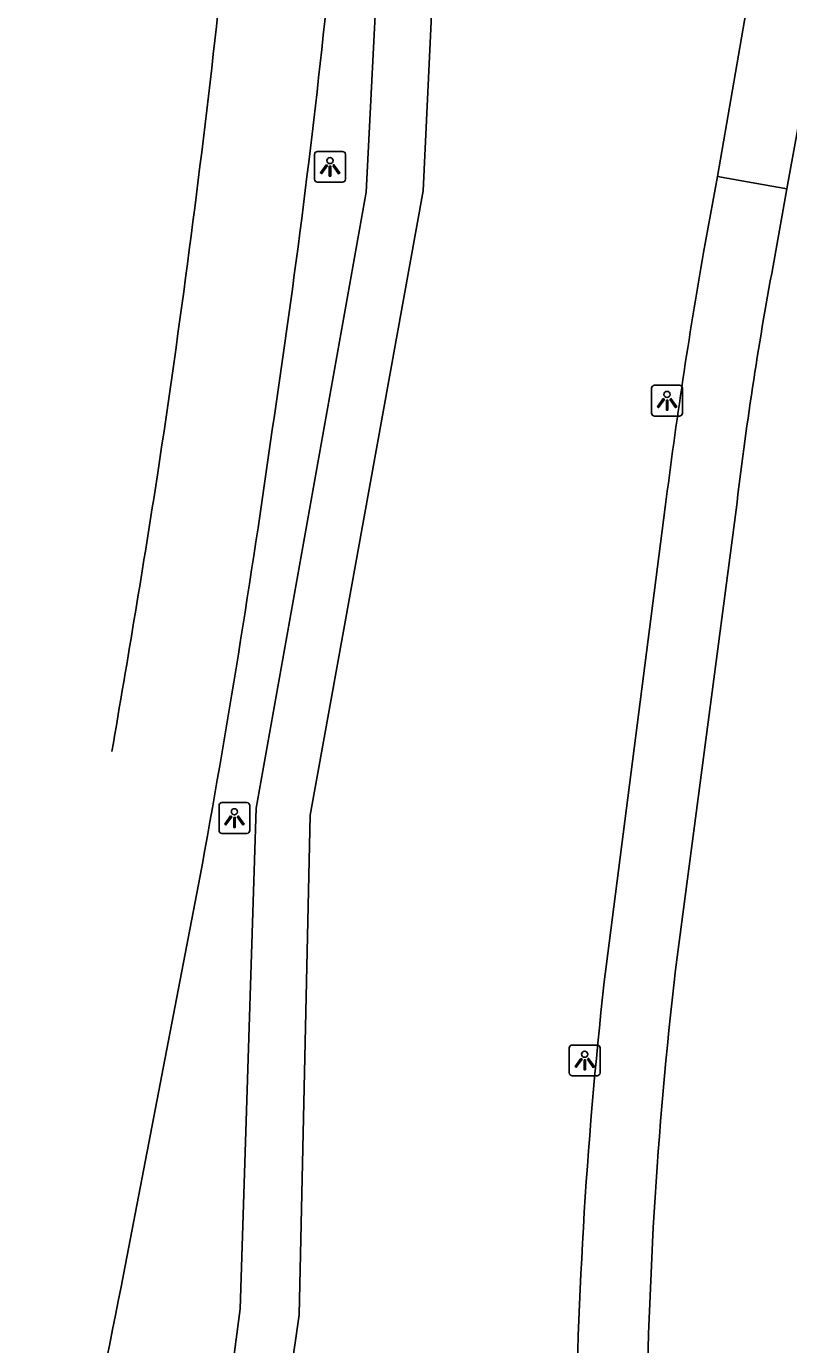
# Model space of a CAD drawing. Extents: x 155275 to 156263, y 382654 to 383635.
# Drawn here: x 155390.37 to 155415.06, y 383301.06 to 383343.77 of the extents above; entities that cross this region are included whole.
import ezdxf

# ---------------------------------------------------------------- set-up
doc = ezdxf.new("R2010")
doc.units = 0
for name, color, linetype in [('IMGEO_Fietspad_gesloten', 7, 'Continuous'), ('IMGEO_Lichtpunt', 7, 'Continuous'), ('IMGEO_Voetpad_halfverhard', 7, 'Continuous'), ('IMGEO_Voetpad_open', 7, 'Continuous')]:
    doc.layers.add(name, color=color, linetype=linetype)

msp = doc.modelspace()

# ---------------------------------------------------------------- linework, layer by layer
at = {"layer": 'IMGEO_Fietspad_gesloten'}
msp.add_lwpolyline([(155393.531, 383303.394), (155395.993, 383316.192)], dxfattribs=at)
for centre, radius, start, end in [((154969.429, 383386.252), 429.209, 354.31908, 356.26217), ((155099.501, 383375.803), 302.222, 351.41739, 354.20901), ((155022.394, 383385.567), 376.464, 351.40493, 353.62487), ((155036.502, 383381.763), 365.422, 349.66287, 351.96749), ((154845.179, 383415.33), 556.145, 350.15914, 351.10159), ((155010.31, 383378.253), 390.464, 346.74512, 348.94695)]:
    msp.add_arc(centre, radius, start, end, dxfattribs=at)
at = {"layer": 'IMGEO_Lichtpunt'}
for p, q in [((155400.612, 383339.714), (155399.804, 383339.714)), ((155400.612, 383339.714), (155399.804, 383339.714)), ((155399.71, 383339.619), (155399.71, 383338.812)), ((155399.71, 383339.619), (155399.71, 383338.812)), ((155400.706, 383338.812), (155400.706, 383339.619)), ((155400.706, 383338.812), (155400.706, 383339.619)), ((155399.804, 383338.718), (155400.612, 383338.718)), ((155399.804, 383338.718), (155400.612, 383338.718)), ((155410.627, 383332.043), (155410.627, 383331.236)), ((155410.627, 383332.043), (155410.627, 383331.236)), ((155411.529, 383332.138), (155410.721, 383332.138)), ((155411.529, 383332.138), (155410.721, 383332.138)), ((155411.623, 383331.236), (155411.623, 383332.043)), ((155411.623, 383331.236), (155411.623, 383332.043)), ((155410.721, 383331.142), (155411.529, 383331.142)), ((155410.721, 383331.142), (155411.529, 383331.142)), ((155396.613, 383318.525), (155396.613, 383317.718)), ((155396.613, 383318.525), (155396.613, 383317.718)), ((155397.515, 383318.62), (155396.707, 383318.62)), ((155397.515, 383318.62), (155396.707, 383318.62)), ((155397.609, 383317.718), (155397.609, 383318.525)), ((155397.609, 383317.718), (155397.609, 383318.525)), ((155396.707, 383317.624), (155397.515, 383317.624)), ((155396.707, 383317.624), (155397.515, 383317.624)), ((155407.96, 383310.673), (155407.96, 383309.866)), ((155407.96, 383310.673), (155407.96, 383309.866)), ((155408.862, 383310.768), (155408.054, 383310.768)), ((155408.862, 383310.768), (155408.054, 383310.768)), ((155408.956, 383309.866), (155408.956, 383310.673)), ((155408.956, 383309.866), (155408.956, 383310.673)), ((155408.054, 383309.772), (155408.862, 383309.772)), ((155408.054, 383309.772), (155408.862, 383309.772))]:
    msp.add_line(p, q, dxfattribs=at)
for points in [[(155400.084, 383339.283), (155400.123, 383339.255), (155399.935, 383338.993), (155399.897, 383339.02), (155400.084, 383339.283)], [(155400.296, 383339.255), (155400.334, 383339.282), (155400.521, 383339.02), (155400.482, 383338.992), (155400.296, 383339.255)], [(155400.186, 383339.235), (155400.233, 383339.235), (155400.233, 383338.913), (155400.186, 383338.913), (155400.186, 383339.235)], [(155411.001, 383331.707), (155411.04, 383331.679), (155410.852, 383331.417), (155410.814, 383331.444), (155411.001, 383331.707)], [(155411.103, 383331.659), (155411.15, 383331.659), (155411.15, 383331.337), (155411.103, 383331.337), (155411.103, 383331.659)], [(155411.213, 383331.679), (155411.251, 383331.706), (155411.438, 383331.444), (155411.399, 383331.416), (155411.213, 383331.679)], [(155396.987, 383318.189), (155397.026, 383318.161), (155396.838, 383317.899), (155396.8, 383317.926), (155396.987, 383318.189)], [(155397.089, 383318.141), (155397.136, 383318.141), (155397.136, 383317.819), (155397.089, 383317.819), (155397.089, 383318.141)], [(155397.199, 383318.161), (155397.237, 383318.188), (155397.424, 383317.926), (155397.385, 383317.898), (155397.199, 383318.161)], [(155408.334, 383310.337), (155408.373, 383310.309), (155408.185, 383310.047), (155408.147, 383310.074), (155408.334, 383310.337)], [(155408.436, 383310.289), (155408.483, 383310.289), (155408.483, 383309.967), (155408.436, 383309.967), (155408.436, 383310.289)], [(155408.546, 383310.309), (155408.584, 383310.336), (155408.771, 383310.074), (155408.732, 383310.046), (155408.546, 383310.309)]]:
    msp.add_lwpolyline(points, dxfattribs=at)
for centre in [(155400.209, 383339.417), (155411.126, 383331.841), (155397.112, 383318.323), (155408.459, 383310.471)]:
    msp.add_circle(centre, 0.0994, dxfattribs=at)
for centre, start, end in [((155399.804, 383339.619), 90, 180), ((155399.804, 383339.619), 90, 180), ((155400.612, 383339.619), 0, 90), ((155400.612, 383339.619), 0, 90), ((155399.804, 383338.812), 180, 270), ((155399.804, 383338.812), 180, 270), ((155400.612, 383338.812), 270, 0), ((155400.612, 383338.812), 270, 360), ((155410.721, 383332.043), 90, 180), ((155410.721, 383332.043), 90, 180), ((155411.529, 383332.043), 0, 90), ((155411.529, 383332.043), 0, 90), ((155410.721, 383331.236), 180, 270), ((155410.721, 383331.236), 180, 270), ((155411.529, 383331.236), 270, 0), ((155411.529, 383331.236), 270, 360), ((155396.707, 383318.525), 90, 180), ((155396.707, 383318.525), 90, 180), ((155397.515, 383318.525), 0, 90), ((155397.515, 383318.525), 0, 90), ((155396.707, 383317.718), 180, 270), ((155396.707, 383317.718), 180, 270), ((155397.515, 383317.718), 270, 0), ((155397.515, 383317.718), 270, 360), ((155408.054, 383310.673), 90, 180), ((155408.054, 383310.673), 90, 180), ((155408.862, 383310.673), 0, 90), ((155408.862, 383310.673), 0, 90), ((155408.054, 383309.866), 180, 270), ((155408.054, 383309.866), 180, 270), ((155408.862, 383309.866), 270, 0), ((155408.862, 383309.866), 270, 360)]:
    msp.add_arc(centre, 0.0946, start, end, dxfattribs=at)
at = {"layer": 'IMGEO_Voetpad_halfverhard'}
for points in [[(155398.659, 383298.198), (155399.208, 383302.024), (155399.56, 383318.209), (155403.231, 383338.435), (155404.07, 383356.266), (155404.577, 383363.907), (155407.47, 383374.268), (155408.408, 383380.489)], [(155396.791, 383298.371), (155397.298, 383302.221), (155397.821, 383318.436), (155401.379, 383338.391), (155402.287, 383356.252), (155402.844, 383364.202), (155405.833, 383374.47), (155406.243, 383375.977)]]:
    msp.add_lwpolyline(points, dxfattribs=at)
at = {"layer": 'IMGEO_Voetpad_open'}
for points in [[(155417.323, 383350.75), (155416.901, 383348.781), (155416.529, 383346.862), (155415.01, 383338.5)], [(155414.358, 383347.906), (155414.03, 383345.962), (155413.64, 383343.952), (155412.764, 383338.903)], [(155412.764, 383338.903), (155412.306, 383336.443)], [(155415.01, 383338.5), (155412.764, 383338.903)], [(155414.561, 383336.009), (155415.01, 383338.5)], [(155411.068, 383328.196), (155409.151, 383313.311)], [(155411.399, 383313.2), (155413.363, 383328.101)]]:
    msp.add_lwpolyline(points, dxfattribs=at)
for centre, radius, start, end in [((155592.197, 383305.222), 182.58, 170.15416, 172.77139), ((155532.398, 383314.113), 119.854, 169.47353, 173.29775), ((155559.616, 383295.975), 151.461, 173.42764, 179.47383), ((155551.279, 383296.966), 140.819, 173.37993, 179.79275)]:
    msp.add_arc(centre, radius, start, end, dxfattribs=at)

doc.saveas('drawing.dxf')
